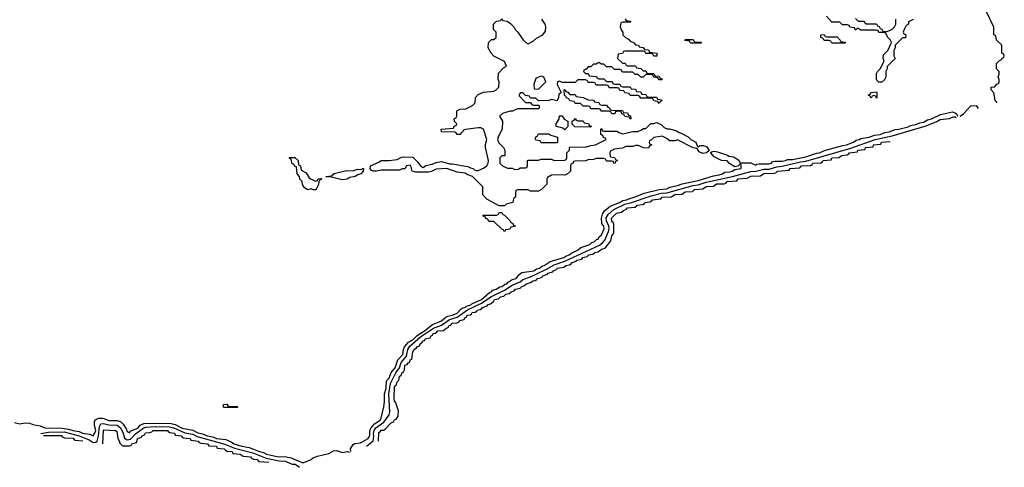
# Model space of a CAD drawing. Header units: inches. Extents: x 2710751 to 2829008, y 857003 to 965602.
# Tile 306 of 320: x 2820209 to 2827726, y 865690 to 869105. Entities that reach past the tile are written whole.
import ezdxf

# ---------------------------------------------------------------- set-up
doc = ezdxf.new("R2010")
doc.units = ezdxf.units.IN
doc.header["$MEASUREMENT"] = 0
doc.layers.add('C8826', color=7, linetype='Continuous')

msp = doc.modelspace()

# ---------------------------------------------------------------- linework, layer by layer
at = {"layer": 'C8826', "color": 2}
for points, elevation in [([(2827672, 868472), (2827655.3, 868490), (2827647.3, 868547.3), (2827626, 868570), (2827626, 868590), (2827650, 868594), (2827670, 868614), (2827682, 868618), (2827686, 868630), (2827686, 868650), (2827678, 868670), (2827686, 868690), (2827686, 868710), (2827666, 868730), (2827666, 868770), (2827690, 868794), (2827702, 868798), (2827706, 868810), (2827722, 868818), (2827726, 868830), (2827722, 868842), (2827706, 868850), (2827706, 868910), (2827666, 868950), (2827662, 868982), (2827646, 868990), (2827647.3, 869047.3), (2827588.7, 869170)], 6), ([(2824832.7, 869112.7), (2824838, 869098), (2824870, 869094), (2824874, 869090), (2824870, 869086), (2824810, 869086), (2824798, 869082), (2824794, 869050), (2824803.6, 869023.6), (2824814, 869010), (2824814, 868990), (2824834, 868970), (2824856.9, 868956.9), (2824870, 868942), (2824894, 868930), (2824910, 868914), (2824934, 868910), (2824938, 868898), (2824970, 868894), (2824978, 868878), (2825010, 868874), (2825018, 868858), (2825074, 868850), (2825072.7, 868827.3), (2825050, 868826), (2825042, 868842), (2825030, 868846), (2824990, 868846), (2824982, 868862), (2824970, 868866), (2824830, 868866), (2824818, 868862), (2824810, 868846), (2824778, 868842), (2824774, 868810), (2824810, 868774), (2824832.7, 868772.7), (2824838, 868758), (2824850, 868754), (2824910, 868754), (2824918, 868738), (2824951.6, 868731.6), (2824970, 868714), (2824990, 868714), (2824998, 868698), (2825010, 868694), (2825050, 868694), (2825058, 868678), (2825090, 868674), (2825098, 868658), (2825112.7, 868652.7), (2825112.7, 868647.3), (2825090, 868646), (2825082, 868662), (2825050, 868666), (2825042, 868682), (2825030, 868686), (2824990, 868686), (2824970, 868666), (2824950, 868666), (2824930, 868686), (2824907.3, 868687.3), (2824890, 868706), (2824810, 868706), (2824802, 868722), (2824790, 868726), (2824750, 868726), (2824730, 868746), (2824690, 868746), (2824670, 868766), (2824650, 868766), (2824630, 868778), (2824610, 868766), (2824590, 868766), (2824570, 868746), (2824550, 868746), (2824532.7, 868727.3), (2824518, 868722), (2824514, 868710), (2824530, 868694), (2824550, 868694), (2824558, 868678), (2824611.6, 868671.6), (2824618, 868658), (2824630, 868654), (2824670, 868654), (2824690, 868634), (2824732.7, 868632.7), (2824738, 868618), (2824750, 868614), (2824790, 868614), (2824798, 868598), (2824810, 868594), (2824870, 868594), (2824878, 868578), (2824910, 868574), (2824918, 868558), (2824950, 868554), (2824958, 868538), (2824990, 868534), (2824998, 868518), (2825010, 868514), (2825070, 868514), (2825078, 868498), (2825110, 868494), (2825112.7, 868487.3), (2825098, 868482), (2825090, 868466), (2825082, 868482), (2825050, 868486), (2825042, 868502), (2825030, 868506), (2824950, 868506), (2824942, 868522), (2824930, 868526), (2824870, 868526), (2824862, 868542), (2824830, 868546), (2824822, 868562), (2824790, 868566), (2824782, 868582), (2824770, 868586), (2824710, 868586), (2824702, 868602), (2824690, 868606), (2824610, 868606), (2824602, 868622), (2824590, 868626), (2824550, 868626), (2824542, 868642), (2824530, 868646), (2824470, 868646), (2824450, 868626), (2824350, 868626), (2824330, 868635.3), (2824314, 868630), (2824312, 868610), (2824342, 868550), (2824326.4, 868533.6), (2824322, 868510), (2824310, 868486), (2824270, 868495.3), (2824250, 868488), (2824170, 868486), (2824150, 868506), (2824110, 868506), (2824102, 868522), (2824070, 868526), (2824050, 868546), (2824030, 868546), (2824022, 868530), (2824023.6, 868523.6), (2824070, 868474), (2824110, 868474), (2824118, 868458), (2824130, 868454), (2824170, 868454), (2824174, 868450), (2824174, 868430), (2824170, 868426), (2824010, 868426), (2823971.6, 868408.4), (2823952.7, 868407.3), (2823894, 868390), (2823872, 868370), (2823894, 868330), (2823892.7, 868272.7), (2823862, 868210), (2823858, 868190), (2823866.4, 868166.4), (2823902, 868130), (2823914, 868110), (2823914, 868070), (2823910, 868066), (2823890, 868066), (2823874, 868050), (2823874, 868010), (2823894, 867990), (2823910, 867982), (2823932.7, 867972.7), (2823970, 867972), (2823990, 867962), (2824016.4, 867963.6), (2824030, 867974), (2824070, 867974), (2824082, 867978), (2824086, 867990), (2824086, 868030), (2824090, 868034), (2824170, 868034), (2824190, 868042), (2824270, 868042), (2824290, 868032), (2824370, 868034), (2824382, 868038), (2824386, 868050), (2824386, 868090), (2824406, 868110), (2824406, 868130), (2824410, 868134), (2824530, 868132), (2824570, 868144.7), (2824606, 868150), (2824686, 868190), (2824682, 868202), (2824667.3, 868207.3), (2824662, 868222), (2824646, 868230), (2824646, 868270), (2824650, 868274), (2824658, 868258), (2824670, 868254), (2824770, 868254), (2824783.6, 868243.6), (2824814, 868234), (2824890, 868252), (2824927.3, 868252.7), (2824956.4, 868263.6), (2824970, 868274), (2824990, 868274), (2825027.3, 868312.7), (2825050, 868314), (2825070, 868322), (2825105.4, 868305.4), (2825130, 868282), (2825150, 868272), (2825170, 868272), (2825219.6, 868259.6), (2825243.6, 868243.6), (2825259.6, 868239.6), (2825311.6, 868211.6), (2825334, 868190), (2825371.3, 868171.3), (2825382, 868142), (2825390, 868134), (2825398, 868142), (2825410, 868144.7), (2825430, 868144.7), (2825456, 868136), (2825474, 868106), (2825451.3, 868088.7), (2825424.7, 868084.7), (2825396.4, 868096.4), (2825382, 868122), (2825350, 868128), (2825230, 868188), (2825210, 868182), (2825170, 868182), (2825150, 868198), (2825115.3, 868215.3), (2825050, 868206), (2825032.7, 868187.3), (2825018, 868182), (2825014, 868170), (2825018, 868158), (2825034, 868150), (2825018, 868142), (2825010, 868126), (2824972.7, 868127.3), (2824930, 868146), (2824910, 868146), (2824890, 868138), (2824836.4, 868136.4), (2824810, 868126), (2824750, 868118), (2824718, 868102), (2824714, 868090), (2824718, 868058), (2824750, 868054), (2824758, 868038), (2824774, 868030), (2824758, 868022), (2824751.6, 868008.4), (2824746, 868010), (2824742, 868022), (2824730, 868026), (2824690, 868026), (2824682, 868042), (2824670, 868046), (2824610, 868046), (2824590, 868038), (2824550, 868035.3), (2824530, 868028), (2824450, 868026), (2824438, 868022), (2824432.7, 868007.3), (2824418, 868002), (2824414, 867990), (2824414, 867950), (2824391.6, 867928.4), (2824370, 867918), (2824350, 867922), (2824270, 867918), (2824238, 867902), (2824234, 867890), (2824234, 867850), (2824194, 867810), (2824170, 867798), (2824110, 867798), (2824090, 867808), (2824010, 867806), (2823998, 867802), (2823994, 867790), (2823994, 867750), (2823978, 867742), (2823974, 867710), (2823923.6, 867696.4), (2823910, 867686), (2823870, 867686), (2823776.4, 867736.4), (2823746, 867770), (2823746, 867830), (2823666, 867910), (2823630, 867922), (2823610, 867934), (2823550, 867942), (2823470, 867968.7), (2823390, 867964), (2823353.2, 867946.8), (2823330, 867942), (2823230, 867941.2), (2823206, 867950), (2823195.3, 867990), (2823190, 867994), (2823162, 867990), (2823150, 867966), (2823130, 867966), (2823110, 867958), (2822970, 867957.2), (2822930.8, 867949.2), (2822909.2, 867949.2), (2822895.3, 867955.3), (2822886, 867970), (2822888, 867990), (2822950, 868018), (2822969, 868031), (2823030, 868030.7), (2823090, 868038.8), (2823124.5, 868055.5), (2823150, 868059.1), (2823210, 868057.3), (2823250, 868018.8), (2823270, 867990.7), (2823290, 867977.3), (2823310, 867992.4), (2823357, 868003), (2823390, 868016.3), (2823430, 868022.8), (2823490, 868004.7), (2823510, 868006), (2823630, 867986), (2823650, 867974.8), (2823670, 867970.8), (2823680.7, 867960.7), (2823695.3, 867955.3), (2823710, 867954.8), (2823750, 867972.7), (2823776, 867990), (2823786, 868010), (2823789.4, 868030), (2823766, 868130), (2823766.5, 868153.5), (2823775.1, 868190), (2823750, 868269), (2823730, 868279), (2823710, 868279), (2823612.7, 868267.3), (2823598, 868262), (2823590, 868246), (2823578, 868242), (2823574, 868230), (2823550, 868228), (2823542, 868242), (2823530, 868246), (2823428.4, 868248.4), (2823426, 868270), (2823522, 868278), (2823527.3, 868292.7), (2823542, 868298), (2823546, 868310), (2823528, 868328), (2823526, 868350), (2823542, 868358), (2823546, 868370), (2823546, 868410), (2823570, 868422), (2823614.6, 868425.4), (2823666, 868450), (2823686, 868470), (2823688.4, 868511.6), (2823710, 868534), (2823748.9, 868551.1), (2823830, 868561), (2823848, 868570), (2823868, 868590), (2823868.7, 868630), (2823862, 868650), (2823864, 868696), (2823903.1, 868736.9), (2823926, 868750), (2823910, 868786), (2823830, 868828), (2823808, 868850), (2823786, 868890), (2823788, 868930), (2823810, 868954), (2823830, 868954), (2823846, 868970), (2823846, 869010), (2823826, 869030), (2823826, 869070), (2823850, 869094), (2823882, 869098), (2823890, 869114), (2823898, 869098), (2823930, 869094), (2823956.9, 869076.9), (2823982, 869050), (2823991.1, 869031.1), (2824012, 869010), (2824050, 868954), (2824074, 868930), (2824090, 868922), (2824130, 868942), (2824154.6, 868965.4), (2824202, 868990), (2824222.7, 869017.3), (2824226, 869050), (2824221.2, 869070), (2824195.3, 869110)], 6), ([(2827030, 869106), (2826994, 869090), (2826994, 869070), (2826978, 869062), (2826962, 869030), (2826954, 869010), (2826958, 868998), (2826974, 868990), (2826972.7, 868967.3), (2826950, 868966), (2826894, 868910), (2826894, 868890), (2826882, 868870), (2826882, 868830), (2826894, 868810), (2826832.7, 868747.3), (2826832, 868730), (2826822, 868710), (2826822, 868670), (2826814, 868650), (2826790, 868628), (2826768.4, 868628.4), (2826750, 868646), (2826750, 868694), (2826758, 868710), (2826778, 868730), (2826808, 868790), (2826802, 868810), (2826804, 868836), (2826838, 868870), (2826866, 868930), (2826858, 868950), (2826838, 868970), (2826822, 869002), (2826807.3, 869007.3), (2826768.4, 869008.4), (2826762, 869022), (2826750, 869026), (2826630, 869026), (2826610, 869038), (2826602, 869038), (2826590, 869026), (2826582, 869042), (2826547.3, 869047.3), (2826542, 869062), (2826530, 869066), (2826490, 869066), (2826470, 869086), (2826410, 869086), (2826368, 869132)], 6), ([(2826590, 869114), (2826610, 869094), (2826650, 869094), (2826670, 869074), (2826750, 869074), (2826758, 869058), (2826770, 869054), (2826778, 869038), (2826790, 869034), (2826798, 869018), (2826810, 869014), (2826830, 869014), (2826850, 869022), (2826870, 869032), (2826888, 869050), (2826898, 869070), (2826898, 869110)], 6), ([(2822738.4, 865810), (2822734.7, 865830), (2822755.6, 865864.4), (2822768.3, 865871.7), (2822810, 865877), (2822870, 865910.4), (2822881.5, 865930), (2822883.5, 865970), (2822891.9, 865990), (2822919.1, 866020.9), (2822960.7, 866050), (2822970, 866064), (2822990, 866152), (2822994.7, 866190), (2822994, 866250), (2823006, 866290), (2823010.8, 866349.2), (2823030, 866370.8), (2823045.6, 866414.4), (2823075.3, 866450), (2823095.8, 866510), (2823135, 866550), (2823139.1, 866590), (2823146, 866610), (2823176.5, 866643.5), (2823210, 866662.8), (2823243.5, 866696.5), (2823299.1, 866730), (2823361.6, 866778.4), (2823430, 866806.5), (2823463.5, 866836.5), (2823477.1, 866842.9), (2823514, 866850), (2823550, 866866), (2823580.7, 866899.3), (2823593.3, 866906.7), (2823609, 866910), (2823620.7, 866919.3), (2823653.3, 866930), (2823662.2, 866937.8), (2823733.7, 866970), (2823795.3, 867024.7), (2823812, 867030), (2823819.5, 867040.5), (2823848, 867050), (2823874.2, 867065.8), (2823893.2, 867070), (2823913.7, 867086.3), (2823928.7, 867090), (2823938, 867102), (2823970, 867123), (2823999, 867130), (2824020.5, 867159.5), (2824043.7, 867176.3), (2824135.3, 867190), (2824155.8, 867204.2), (2824177.2, 867210), (2824195.2, 867224.8), (2824214, 867230), (2824260.1, 867259.9), (2824364, 867290), (2824378.6, 867301.4), (2824405.2, 867310), (2824417.7, 867322.3), (2824472.7, 867350), (2824493, 867367), (2824562, 867390), (2824576, 867404), (2824594, 867410), (2824612.5, 867427.5), (2824626, 867430), (2824632.7, 867447.3), (2824650, 867464.7), (2824671.1, 867510), (2824669.1, 867529.1), (2824658.6, 867538.6), (2824652.9, 867552.9), (2824652.1, 867590), (2824658.3, 867621.7), (2824674, 867646), (2824716.6, 867683.4), (2824789, 867710), (2824813.9, 867726.1), (2824842, 867730), (2824875.4, 867744.6), (2824902, 867750), (2824977.2, 867782.8), (2825091.4, 867808.6), (2825150, 867814.9), (2825173.4, 867826.6), (2825230, 867839.1), (2825266, 867854), (2825390, 867879.3), (2825506.8, 867913.2), (2825550, 867920.5), (2825575.3, 867930), (2825590, 867941), (2825630, 867945.5), (2825648, 867950), (2825670, 867962.8), (2825718, 867970), (2825718, 867998), (2825710, 868006), (2825692, 867988), (2825670, 867982), (2825629.1, 868009.1), (2825610, 868028), (2825566, 868030), (2825510, 868058), (2825486, 868090), (2825486, 868094), (2825500.4, 868099.6), (2825510, 868102), (2825536.9, 868096.9), (2825611.6, 868071.6), (2825623.6, 868063.6), (2825659.6, 868059.6), (2825696.9, 868036.9), (2825710, 868014), (2825790, 868012), (2825830, 867994), (2825838, 868002), (2825854.6, 868005.4), (2825930, 868004.9), (2825948, 868010), (2825956.4, 868023.6), (2825973.2, 868026.8), (2826030, 868026), (2826055.3, 868030), (2826070, 868037.3), (2826110, 868039.3), (2826210, 868058), (2826293.3, 868086.7), (2826315.3, 868090), (2826353.9, 868106.1), (2826494, 868146), (2826522, 868150), (2826575.3, 868170), (2826595.1, 868184.9), (2826618, 868190), (2826630, 868198), (2826695.3, 868210), (2826735.2, 868224.8), (2826778, 868230), (2826814.7, 868245.3), (2826848, 868250), (2826893.9, 868266.1), (2826922, 868270), (2826991.1, 868288.9), (2827010, 868298.5), (2827050, 868306.4), (2827080.6, 868319.4), (2827110, 868324.2), (2827139.3, 868340.7), (2827170.5, 868349.5), (2827238.2, 868381.8), (2827330, 868400.9), (2827353, 868393), (2827363.7, 868383.7), (2827369, 868369)], 6), ([(2827389, 868370), (2827414.2, 868385.8), (2827470, 868447.3), (2827510, 868451), (2827527.4, 868427.4)], 6), ([(2822857.4, 865850), (2822907.3, 865892.7), (2822912.8, 865927.2), (2822910.6, 865950), (2822915.6, 865970), (2822928.2, 865990), (2822990, 866035), (2823028.7, 866090), (2823034.2, 866110), (2823027.1, 866250), (2823041.2, 866330), (2823080.6, 866410), (2823107.9, 866450), (2823122.7, 866490), (2823161.6, 866538.4), (2823172.8, 866590), (2823187, 866613), (2823270, 866684.4), (2823368.3, 866751.7), (2823430, 866775.5), (2823490, 866816.6), (2823550, 866836.6), (2823629, 866891), (2823730, 866939.2), (2823810, 866993.8), (2823910, 867041.6), (2823970, 867078.7), (2824030, 867105.8), (2824050, 867122.7), (2824110, 867142.3), (2824230, 867200.9), (2824290, 867235.5), (2824370, 867261.5), (2824634.6, 867385.4), (2824658.1, 867401.9), (2824676, 867424), (2824703.7, 867490), (2824708.5, 867510), (2824706.3, 867530), (2824688.4, 867570), (2824687.3, 867592.7), (2824701.2, 867618.8), (2824743.9, 867656.1), (2824830, 867696.8), (2824873.2, 867706.8), (2825030, 867761.2), (2825110, 867781.5), (2825150, 867784.6), (2825350, 867839.8), (2825390, 867845.9), (2825450, 867864.4), (2825650, 867909.4), (2825790, 867947), (2825830, 867948.6), (2825890, 867963.9), (2825930, 867965.7), (2825990, 867983), (2826030, 867987.1), (2826170, 868021.9), (2826210, 868025.1), (2826554.6, 868125.4), (2826739.5, 868190), (2826870, 868218.9), (2827130, 868295), (2827210, 868329.4), (2827235.1, 868344.9), (2827307.5, 868352.5), (2827335.2, 868364.8), (2827350, 868364.5), (2827358.7, 868358.7)], 2), ([(2822948.6, 865888.6), (2822950, 865954.8), (2822960.4, 865959.6), (2822970, 865973), (2822986, 865974), (2822999.3, 865980.7), (2823044, 866030), (2823062, 866038), (2823070, 866051), (2823083.1, 866056.9), (2823099, 866081), (2823100.4, 866120.4), (2823082, 866182), (2823070, 866198), (2823068.4, 866210), (2823069.8, 866310), (2823084, 866316), (2823090, 866342), (2823104, 866356), (2823110, 866382), (2823125.2, 866394.8), (2823127, 866410), (2823140.4, 866419.6), (2823147.3, 866432.7), (2823150, 866470.4), (2823166.3, 866473.7), (2823178, 866490), (2823186.6, 866493.4), (2823190, 866510.7), (2823204, 866516), (2823210, 866572), (2823222, 866590), (2823239.3, 866600.7), (2823244, 866610), (2823262, 866618), (2823270, 866634.8), (2823280.4, 866639.6), (2823290, 866654), (2823302, 866658), (2823306, 866670), (2823342, 866678), (2823350, 866694), (2823362, 866698), (2823366, 866710), (2823386.6, 866713.4), (2823402, 866730), (2823446, 866734), (2823462, 866750), (2823482, 866758), (2823486, 866770), (2823503.1, 866776.9), (2823509.2, 866790), (2823547.6, 866792.4), (2823562, 866798), (2823566, 866810), (2823603.1, 866816.9), (2823606.6, 866830), (2823622, 866838), (2823626, 866850), (2823647.3, 866852.7), (2823658.9, 866861.1), (2823662.7, 866870), (2823685.6, 866874.4), (2823698.4, 866881.6), (2823702.7, 866890), (2823725.6, 866894.4), (2823738.4, 866901.6), (2823742.7, 866910), (2823778.4, 866921.6), (2823782.7, 866930), (2823802.7, 866937.3), (2823825.4, 866954.6), (2823835.3, 866970), (2823864.1, 866975.9), (2823879, 866990), (2823905.1, 866994.9), (2823921.2, 867010), (2823945.1, 867014.9), (2823961.2, 867030), (2823983.2, 867036.8), (2823995.3, 867050), (2824030, 867057.3), (2824042.7, 867070), (2824063.7, 867076.3), (2824079, 867090), (2824110, 867098.8), (2824130, 867113.7), (2824144.8, 867115.2), (2824157.5, 867122.5), (2824161.2, 867130), (2824185.6, 867134.4), (2824198.4, 867141.6), (2824202.7, 867150), (2824237.5, 867162.5), (2824241.2, 867170), (2824278.4, 867181.6), (2824282.7, 867190), (2824303.2, 867196.8), (2824315.3, 867210), (2824364.1, 867215.9), (2824379, 867230), (2824405.4, 867234.6), (2824418.4, 867241.6), (2824422.7, 867250), (2824458.4, 867261.6), (2824462.7, 867270), (2824501.2, 867278.8), (2824509.3, 867290), (2824541.2, 867298.8), (2824555.3, 867310), (2824585.1, 867314.9), (2824601.2, 867330), (2824625.1, 867334.9), (2824650, 867354), (2824678.4, 867361.6), (2824722, 867418), (2824730, 867456), (2824744.5, 867475.5), (2824745.1, 867545.1), (2824738.9, 867558.9), (2824730, 867565.2), (2824726.3, 867590), (2824766, 867630), (2824803.7, 867636.3), (2824819, 867650), (2824841.2, 867658.8), (2824849.3, 867670), (2824905.4, 867674.6), (2824918.4, 867681.6), (2824922.7, 867690), (2824965.4, 867694.6), (2824978.4, 867701.6), (2824982.7, 867710), (2825023.7, 867716.3), (2825039, 867730), (2825102.7, 867737.3), (2825115.3, 867750), (2825185.4, 867754.6), (2825210, 867772), (2825265.6, 867774.4), (2825290, 867792), (2825345.1, 867794.9), (2825361.2, 867810), (2825425.4, 867814.6), (2825450, 867832), (2825505.4, 867834.6), (2825530, 867852), (2825586.2, 867853.8), (2825601.2, 867858.8), (2825610, 867870.2), (2825683.2, 867876.8), (2825695.3, 867890), (2825764.1, 867895.9), (2825790, 867912.1), (2825865.6, 867914.4), (2825890, 867931.1), (2825966.5, 867933.5), (2825982.7, 867937.3), (2825995.3, 867950), (2826083.1, 867956.9), (2826090, 867970.2), (2826165.2, 867974.8), (2826178, 867990), (2826247.3, 867992.7), (2826260.4, 867999.6), (2826265.2, 868010), (2826326.6, 868013.4), (2826339.3, 868020.7), (2826344, 868030), (2826404, 868036), (2826409.3, 868050), (2826466.3, 868053.7), (2826482, 868070), (2826527, 868073), (2826539.3, 868080.7), (2826544, 868090), (2826604, 868096), (2826607, 868110), (2826664, 868116), (2826667, 868130), (2826724, 868136), (2826727, 868150), (2826784, 868156), (2826789.3, 868170), (2826855.1, 868175.1)], -2), ([(2820170.9, 866030.9), (2820210, 866022.8), (2820250, 866028.5), (2820286.7, 866026.7), (2820310, 866016.3), (2820365.9, 866005.9), (2820402, 865990), (2820530, 865987.5), (2820581.7, 865981.7), (2820616, 865970), (2820662.8, 865962.8), (2820690, 865949.4), (2820743.9, 865943.9), (2820770, 865928.9), (2820784.2, 865950), (2820789.6, 865970), (2820779.7, 866010), (2820780.7, 866039.3), (2820787.9, 866052.1), (2820810, 866063.7), (2820844.2, 866064.2), (2820890, 866048.1), (2820950, 866048.2), (2820979.9, 866039.9), (2820999.7, 866019.7), (2821022.8, 865982.8), (2821030, 865962), (2821050, 865952), (2821053.1, 865966.9), (2821110, 865988.2), (2821128.3, 866011.7), (2821156, 866024), (2821230, 866027.5), (2821364.5, 866024.5), (2821396.5, 866016.5), (2821450, 865987.5), (2821530, 865973.7), (2821570, 865952.2), (2821605.4, 865945.4), (2821640.7, 865930), (2821683.6, 865923.6), (2821712, 865910), (2821782, 865902), (2821824.2, 865884.2), (2821844.9, 865870), (2821906, 865850), (2821960.5, 865840.5), (2822039.1, 865810), (2822070, 865803.2), (2822094, 865790), (2822186, 865770), (2822230, 865772.2), (2822282.2, 865762.2), (2822370, 865723.8), (2822430, 865747.2), (2822450, 865762), (2822484, 865776), (2822570, 865794.9), (2822604.2, 865815.8), (2822630, 865819), (2822670, 865803.8), (2822710.5, 865810.5), (2822726.7, 865806.7)], 6), ([(2820371.1, 865948.9), (2820430, 865958.4), (2820550, 865959.8), (2820664.4, 865930), (2820740.4, 865900.4), (2820770, 865879.3), (2820790, 865882.6), (2820799.7, 865890), (2820811.3, 865930), (2820817.8, 866002.2), (2820830, 866021.3), (2820850, 866023.5), (2820890, 866014.3), (2820952.2, 866012.2), (2820979.8, 865990), (2820997.4, 865957.4), (2821010, 865912.2), (2821030, 865899.8), (2821055.9, 865904.1), (2821094.4, 865945.6), (2821150, 865987.1), (2821170, 865996.6), (2821250, 866002.4), (2821350, 865999.5), (2821384.9, 865990), (2821470, 865953.9), (2821530, 865941.9), (2821565.4, 865925.4), (2821774.2, 865865.8), (2821850, 865836.8), (2821990, 865800.1), (2822090, 865759.7), (2822190, 865739.3), (2822237.2, 865737.2), (2822290, 865714.5), (2822312.8, 865712.8), (2822345, 865690)], 2), ([(2820690.6, 865890), (2820633.7, 865893.7), (2820622, 865910), (2820553.2, 865913.2), (2820539.6, 865919.6), (2820531.3, 865930), (2820390, 865930.6)], -2), ([(2820845.2, 865870), (2820850, 865974.8), (2820942, 865970), (2820950, 865962), (2820958, 865910), (2820970, 865892), (2820974.4, 865874.4), (2820994.8, 865854.8), (2821010, 865853), (2821050, 865854), (2821062, 865858), (2821066, 865870), (2821102, 865878), (2821110, 865912.7), (2821126.3, 865913.7), (2821139.3, 865920.7), (2821144, 865930), (2821162, 865938), (2821170, 865953.4), (2821204, 865956), (2821219, 865961), (2821228, 865970), (2821330, 865971), (2821338, 865970), (2821342, 865962), (2821354.8, 865954.8), (2821390.7, 865950), (2821396, 865936), (2821442, 865930), (2821454.4, 865914.4), (2821510, 865910.3), (2821516.9, 865896.9), (2821571.3, 865890), (2821579.6, 865879.6), (2821593, 865873), (2821642, 865870), (2821654.4, 865854.4), (2821710.8, 865850), (2821716.9, 865836.9), (2821771.3, 865830), (2821779.6, 865819.6), (2821793, 865813), (2821830.7, 865810), (2821836, 865796), (2821892, 865790), (2821914.4, 865774.4), (2821971.3, 865770), (2821979.6, 865759.6), (2821993.2, 865753.2), (2822022, 865750), (2822034.4, 865734.4), (2822111.2, 865728.8)], -2)]:
    msp.add_lwpolyline(points, dxfattribs=dict(at, elevation=elevation))
at = {"layer": 'C8826', "color": 2, "elevation": 6}
for points in [[(2825370, 868934), (2825410, 868934), (2825414, 868930), (2825410, 868926), (2825330, 868926), (2825322, 868942), (2825290, 868946), (2825286, 868950), (2825290, 868954), (2825350, 868954), (2825358, 868938)], [(2826370, 868974), (2826450, 868974), (2826474, 868950), (2826478, 868938), (2826510, 868934), (2826514, 868930), (2826510, 868926), (2826412.7, 868927.3), (2826406, 868930), (2826402, 868942), (2826390, 868946), (2826350, 868946), (2826342, 868962), (2826326, 868970), (2826326, 868990), (2826351.6, 868991.6), (2826358, 868978)], [(2824194.6, 868674.6), (2824174, 868670), (2824150, 868655.3), (2824134, 868614), (2824138, 868578), (2824170, 868574), (2824226, 868630), (2824210, 868666)], [(2824410, 868534), (2824450, 868534), (2824458, 868518), (2824511.6, 868511.6), (2824550, 868494), (2824591.6, 868491.6), (2824598, 868478), (2824630, 868474), (2824638, 868458), (2824650, 868454), (2824690, 868454), (2824698, 868438), (2824712.7, 868432.7), (2824718, 868418), (2824730, 868414), (2824811.6, 868411.6), (2824818, 868398), (2824850, 868394), (2824858, 868378), (2824872.7, 868372.7), (2824874, 868350), (2824870, 868346), (2824862, 868362), (2824830, 868366), (2824822, 868382), (2824807.3, 868387.3), (2824802, 868402), (2824790, 868406), (2824758, 868402), (2824752.7, 868387.3), (2824730, 868386), (2824722, 868402), (2824710, 868406), (2824650, 868406), (2824642, 868422), (2824630, 868426), (2824570, 868426), (2824562, 868442), (2824550, 868446), (2824510, 868446), (2824490, 868466), (2824450, 868466), (2824442, 868482), (2824410, 868486), (2824402, 868502), (2824390, 868506), (2824368.7, 868528.7), (2824366, 868570), (2824372.7, 868572.7), (2824378, 868558), (2824392.7, 868552.7)], [(2826750, 868506), (2826742, 868522), (2826730, 868526), (2826718, 868522), (2826710, 868506), (2826702, 868522), (2826686, 868530), (2826702, 868538), (2826706, 868550), (2826750, 868554), (2826754, 868550), (2826754, 868510)], [(2824370, 868266), (2824356.4, 868276.4), (2824306, 868290), (2824306, 868310), (2824328, 868350), (2824330, 868372), (2824350, 868372), (2824365.4, 868345.4), (2824394, 868330), (2824394, 868290)], [(2824470, 868334), (2824510, 868334), (2824518, 868318), (2824552.7, 868312.7), (2824558, 868298), (2824572.7, 868292.7), (2824570, 868286), (2824448.4, 868288.4), (2824427.3, 868307.3), (2824426, 868330), (2824442, 868338), (2824450, 868352), (2824458, 868338)], [(2824190, 868166), (2824182, 868182), (2824150, 868186), (2824146, 868190), (2824146, 868210), (2824162, 868218), (2824170, 868234), (2824250, 868234), (2824263.6, 868223.6), (2824314, 868210), (2824314, 868170), (2824310, 868166)], [(2822470, 867874), (2822482, 867878), (2822488.4, 867891.6), (2822512.7, 867892.7), (2822510, 867886), (2822498, 867882), (2822492, 867868), (2822491.1, 867848.9), (2822470, 867806), (2822450, 867806), (2822435.3, 867815.3), (2822410, 867808), (2822383.1, 867823.1), (2822368.4, 867848.4), (2822366, 867870), (2822348.4, 867888.4), (2822346, 867910), (2822328.4, 867928.4), (2822322, 867982), (2822310, 867986), (2822302, 868002), (2822290, 868006), (2822282, 868042), (2822270, 868046), (2822270, 868054), (2822310, 868054), (2822334, 868030), (2822338, 867998), (2822354, 867990), (2822358, 867958), (2822396.9, 867936.9), (2822419.6, 867899.6), (2822430, 867892)], [(2822670, 867884), (2822600.4, 867900.4), (2822587.3, 867907.3), (2822550, 867906), (2822546, 867910), (2822590, 867914), (2822608.9, 867931.1), (2822704.7, 867955.3), (2822748.9, 867951.1), (2822790, 867964.7), (2822818, 867962), (2822826, 867970), (2822834, 867970), (2822831.3, 867948.7), (2822814, 867930), (2822790, 867922), (2822770, 867908.7), (2822730, 867902), (2822710, 867888.7)], [(2823910, 867486), (2823902, 867502), (2823890, 867506), (2823830, 867566), (2823790, 867566), (2823782, 867582), (2823767.3, 867587.3), (2823762, 867602), (2823747.3, 867607.3), (2823747.3, 867612.7), (2823850, 867614), (2823862, 867618), (2823870, 867634), (2823890, 867634), (2823898, 867618), (2823910, 867614), (2823954, 867570), (2823958, 867558), (2823974, 867550), (2823978, 867538), (2823994, 867530), (2823958, 867522), (2823950, 867508), (2823918, 867502)], [(2821810, 866154), (2821870, 866154), (2821874, 866150), (2821870, 866146), (2821770, 866146), (2821766, 866150), (2821766, 866170), (2821791.6, 866171.6), (2821798, 866158)]]:
    msp.add_lwpolyline(points, close=True, dxfattribs=at)

doc.saveas('drawing.dxf')
